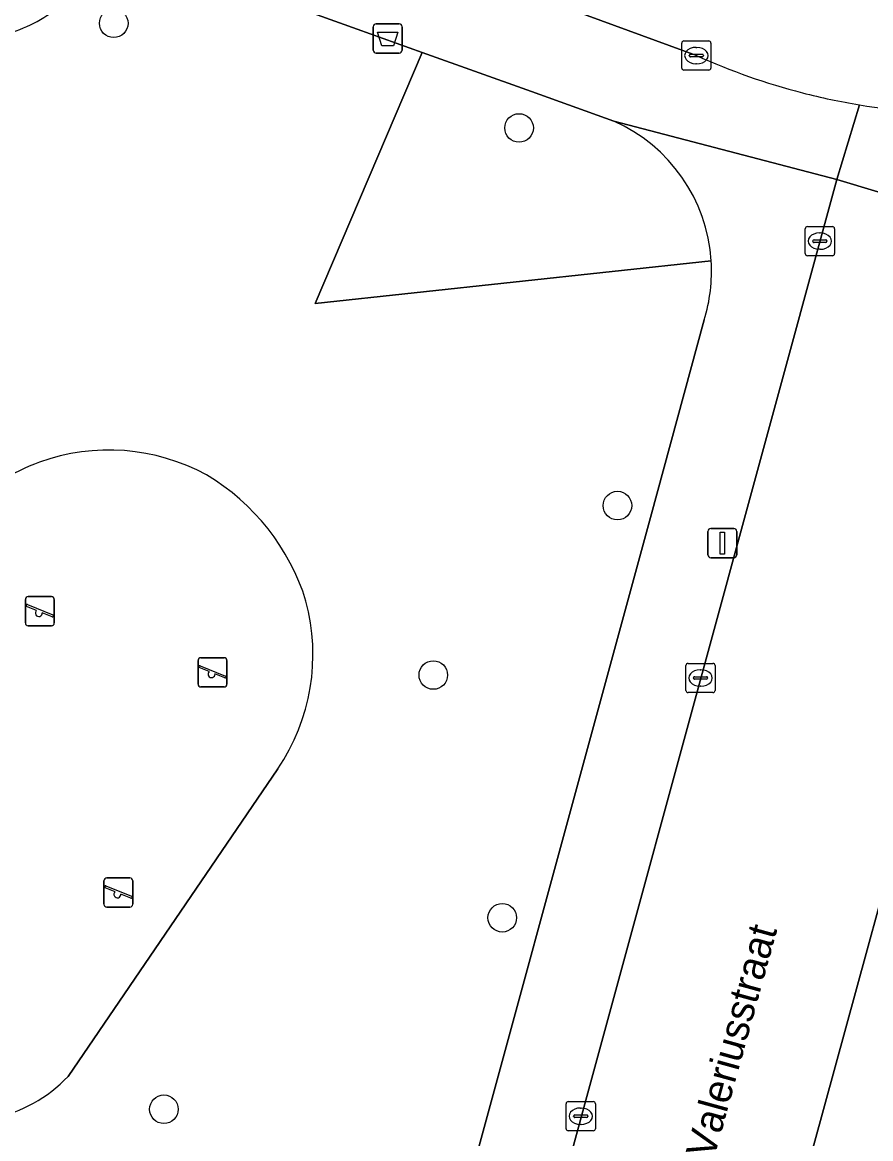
# Model space of a CAD drawing. Extents: x 159817 to 160765, y 380688 to 381638.
# Drawn here: x 160202.81 to 160231.84, y 381072.07 to 381110.28 of the extents above; entities that cross this region are included whole.
import ezdxf

# ---------------------------------------------------------------- set-up
doc = ezdxf.new("R2010")
doc.units = 0
for name, color, linetype in [('IMGEO_Afvalbak', 7, 'Continuous'), ('IMGEO_Boom', 7, 'Continuous'), ('IMGEO_Groenvoorziening', 7, 'Continuous'), ('IMGEO_Kolk', 7, 'Continuous'), ('IMGEO_Lichtmast', 7, 'Continuous'), ('IMGEO_Openbare_ruimte_label', 7, 'Continuous'), ('IMGEO_Rijbaan_lokaal_open', 7, 'Continuous'), ('IMGEO_Speelvoorziening', 7, 'Continuous'), ('IMGEO_Terreindeel_zand', 7, 'Continuous'), ('IMGEO_Voetpad_gesloten', 7, 'Continuous'), ('IMGEO_Voetpad_open', 7, 'Continuous')]:
    doc.layers.add(name, color=color, linetype=linetype)

msp = doc.modelspace()

# ---------------------------------------------------------------- linework, layer by layer
at = {"layer": 'IMGEO_Afvalbak'}
for p, q in [((160214.82, 381109.33), (160214.82, 381110.13)), ((160214.82, 381110.13), (160214.82, 381109.33)), ((160214.92, 381110.23), (160215.71, 381110.23)), ((160215.71, 381110.23), (160214.92, 381110.23)), ((160215.81, 381110.13), (160215.81, 381109.33)), ((160215.81, 381109.33), (160215.81, 381110.13)), ((160215.71, 381109.23), (160214.92, 381109.23)), ((160214.92, 381109.23), (160215.71, 381109.23))]:
    msp.add_line(p, q, dxfattribs=at)
msp.add_lwpolyline([(160214.963, 381109.944), (160215.667, 381109.944), (160215.518, 381109.474), (160215.112, 381109.474), (160214.963, 381109.944)], dxfattribs=at)
for centre, start, end in [((160214.92, 381110.13), 90, 180), ((160214.92, 381110.13), 90, 180), ((160215.71, 381110.13), 0, 90), ((160215.71, 381110.13), 360, 90), ((160214.92, 381109.33), 180, 270), ((160214.92, 381109.33), 180, 270), ((160215.71, 381109.33), 270, 0), ((160215.71, 381109.33), 270, 0)]:
    msp.add_arc(centre, 0.1, start, end, dxfattribs=at)
at = {"layer": 'IMGEO_Boom'}
for centre in [(160205.94, 381110.249), (160219.812, 381106.665), (160223.179, 381093.74), (160216.876, 381087.941), (160219.237, 381079.633), (160207.656, 381073.08)]:
    msp.add_circle(centre, 0.489, dxfattribs=at)
at = {"layer": 'IMGEO_Groenvoorziening'}
for points in [[(160226.385, 381102.121), (160212.833, 381100.654), (160216.496, 381109.253), (160214.276, 381110.049), (160210.605, 381111.365), (160205.856, 381113.067)], [(160223.055, 381106.902), (160220.242, 381107.91), (160216.496, 381109.253), (160212.833, 381100.654), (160226.385, 381102.121)], [(160213.558, 381053.667), (160215.021, 381059.123), (160215.448, 381060.732), (160216.362, 381064.174), (160224.306, 381093.334), (160226.147, 381100.093)], [(160211.557, 381084.736), (160204.377, 381074.205)]]:
    msp.add_lwpolyline(points, dxfattribs=at)
for centre, radius, start, end in [((160200.816, 381114.884), 5.209, 284.3451, 307.3017), ((160220.762, 381101.755), 5.635, 3.7255, 65.9895), ((160220.785, 381101.75), 5.612, 342.8249, 3.7882), ((160205.774, 381088.653), 6.988, 61.4007, 158.3644), ((160205.202, 381088.207), 7.659, 17.2021, 59.2447), ((160205.77, 381088.655), 6.989, 325.8907, 15.0681), ((160200.808, 381077.585), 4.915, 178.3529, 316.559)]:
    msp.add_arc(centre, radius, start, end, dxfattribs=at)
at = {"layer": 'IMGEO_Kolk'}
for p, q in [((160225.378, 381108.717), (160225.378, 381109.569)), ((160225.453, 381109.643), (160226.305, 381109.643)), ((160226.379, 381109.569), (160226.379, 381108.717)), ((160225.68, 381109.186), (160226.078, 381109.186)), ((160225.866, 381109.423), (160225.891, 381109.423)), ((160225.637, 381109.137), (160225.637, 381109.149)), ((160226.075, 381109.1), (160225.677, 381109.1)), ((160225.889, 381108.863), (160225.864, 381108.863)), ((160226.121, 381109.149), (160226.121, 381109.137)), ((160226.305, 381108.643), (160225.453, 381108.643)), ((160229.607, 381102.366), (160229.607, 381103.218)), ((160229.682, 381103.292), (160230.534, 381103.292)), ((160230.095, 381103.072), (160230.12, 381103.072)), ((160230.608, 381103.218), (160230.608, 381102.366)), ((160229.866, 381102.786), (160229.866, 381102.798)), ((160230.304, 381102.749), (160229.906, 381102.749)), ((160229.909, 381102.835), (160230.307, 381102.835)), ((160230.35, 381102.798), (160230.35, 381102.786)), ((160230.118, 381102.512), (160230.093, 381102.512)), ((160230.534, 381102.292), (160229.682, 381102.292)), ((160225.521, 381087.415), (160225.521, 381088.267)), ((160225.596, 381088.341), (160226.448, 381088.341)), ((160226.522, 381088.267), (160226.522, 381087.415)), ((160225.78, 381087.835), (160225.78, 381087.847)), ((160226.218, 381087.798), (160225.82, 381087.798)), ((160225.823, 381087.884), (160226.221, 381087.884)), ((160226.009, 381088.121), (160226.034, 381088.121)), ((160226.264, 381087.847), (160226.264, 381087.835)), ((160226.032, 381087.561), (160226.007, 381087.561)), ((160226.448, 381087.341), (160225.596, 381087.341)), ((160221.421, 381072.415), (160221.421, 381073.267)), ((160221.496, 381073.341), (160222.348, 381073.341)), ((160222.422, 381073.267), (160222.422, 381072.415)), ((160221.723, 381072.884), (160222.121, 381072.884)), ((160221.909, 381073.121), (160221.934, 381073.121)), ((160221.68, 381072.835), (160221.68, 381072.847)), ((160222.118, 381072.798), (160221.72, 381072.798)), ((160221.932, 381072.561), (160221.907, 381072.561)), ((160222.164, 381072.847), (160222.164, 381072.835)), ((160222.348, 381072.341), (160221.496, 381072.341))]:
    msp.add_line(p, q, dxfattribs=at)
for points in [[(160225.378, 381108.717), (160225.378, 381109.569)], [(160225.453, 381109.643), (160226.305, 381109.643)], [(160226.379, 381109.569), (160226.379, 381108.717)], [(160226.305, 381108.643), (160225.453, 381108.643)], [(160229.607, 381102.366), (160229.607, 381103.218)], [(160229.682, 381103.292), (160230.534, 381103.292)], [(160230.608, 381103.218), (160230.608, 381102.366)], [(160230.534, 381102.292), (160229.682, 381102.292)], [(160225.521, 381087.415), (160225.521, 381088.267)], [(160225.596, 381088.341), (160226.448, 381088.341)], [(160226.522, 381088.267), (160226.522, 381087.415)], [(160226.448, 381087.341), (160225.596, 381087.341)], [(160221.421, 381072.415), (160221.421, 381073.267)], [(160221.496, 381073.341), (160222.348, 381073.341)], [(160222.422, 381073.267), (160222.422, 381072.415)], [(160222.348, 381072.341), (160221.496, 381072.341)]]:
    msp.add_lwpolyline(points, dxfattribs=at)
for centre, radius, start, end in [((160225.455, 381109.567), 0.0765, 91.552, 178.448), ((160225.455, 381109.567), 0.0765, 91.552, 178.448), ((160226.303, 381109.567), 0.0765, 1.552, 88.448), ((160226.303, 381109.567), 0.0765, 1.552, 88.448), ((160225.677, 381109.146), 0.0403, 85.8775, 175.7526), ((160226.082, 381109.148), 0.0386, 1.7309, 96.639), ((160225.674, 381109.136), 0.0366, 178.938, 274.7102), ((160226.078, 381109.143), 0.043, 264.8664, 352.4533), ((160225.455, 381108.719), 0.0765, 181.552, 268.448), ((160225.455, 381108.719), 0.0765, 181.552, 268.448), ((160226.303, 381108.719), 0.0765, 271.552, 358.448), ((160226.303, 381108.719), 0.0765, 271.552, 358.448), ((160229.684, 381103.216), 0.0765, 91.552, 178.448), ((160229.684, 381103.216), 0.0765, 91.552, 178.448), ((160230.532, 381103.216), 0.0765, 1.552, 88.448), ((160230.532, 381103.216), 0.0765, 1.552, 88.448), ((160229.906, 381102.795), 0.0403, 85.8775, 175.7526), ((160229.903, 381102.785), 0.0366, 178.938, 274.7102), ((160230.307, 381102.792), 0.043, 264.8664, 352.4533), ((160230.311, 381102.797), 0.0386, 1.7309, 96.639), ((160229.684, 381102.368), 0.0765, 181.552, 268.448), ((160229.684, 381102.368), 0.0765, 181.552, 268.448), ((160230.532, 381102.368), 0.0765, 271.552, 358.448), ((160230.532, 381102.368), 0.0765, 271.552, 358.448), ((160225.598, 381088.265), 0.0765, 91.552, 178.448), ((160225.598, 381088.265), 0.0765, 91.552, 178.448), ((160226.446, 381088.265), 0.0765, 1.552, 88.448), ((160226.446, 381088.265), 0.0765, 1.552, 88.448), ((160225.82, 381087.844), 0.0403, 85.8775, 175.7526), ((160225.817, 381087.834), 0.0366, 178.938, 274.7102), ((160226.221, 381087.841), 0.043, 264.8664, 352.4533), ((160226.225, 381087.846), 0.0386, 1.7309, 96.639), ((160225.598, 381087.417), 0.0765, 181.552, 268.448), ((160225.598, 381087.417), 0.0765, 181.552, 268.448), ((160226.446, 381087.417), 0.0765, 271.552, 358.448), ((160226.446, 381087.417), 0.0765, 271.552, 358.448), ((160221.498, 381073.265), 0.0765, 91.552, 178.448), ((160221.498, 381073.265), 0.0765, 91.552, 178.448), ((160222.346, 381073.265), 0.0765, 1.552, 88.448), ((160222.346, 381073.265), 0.0765, 1.552, 88.448), ((160221.72, 381072.844), 0.0403, 85.8775, 175.7526), ((160222.125, 381072.846), 0.0386, 1.7309, 96.639), ((160221.717, 381072.834), 0.0366, 178.938, 274.7102), ((160222.121, 381072.841), 0.043, 264.8664, 352.4533), ((160221.498, 381072.417), 0.0765, 181.552, 268.448), ((160221.498, 381072.417), 0.0765, 181.552, 268.448), ((160222.346, 381072.417), 0.0765, 271.552, 358.448), ((160222.346, 381072.417), 0.0765, 271.552, 358.448)]:
    msp.add_arc(centre, radius, start, end, dxfattribs=at)
for centre, major_axis, ratio, start_param, end_param in [((160225.865, 381109.143), (-0.387, 0.002), 0.722429, 4.712389, 7.853982), ((160225.89, 381109.143), (-0.39, 0.002), 0.717154, 1.570796, 4.712389), ((160230.094, 381102.792), (-0.387, 0.002), 0.722429, 4.712389, 7.853982), ((160230.119, 381102.792), (-0.39, 0.002), 0.717154, 1.570796, 4.712389), ((160226.008, 381087.841), (-0.387, 0.002), 0.722429, 4.712389, 7.853982), ((160226.033, 381087.841), (-0.39, 0.002), 0.717154, 1.570796, 4.712389), ((160221.908, 381072.841), (-0.387, 0.002), 0.722429, 4.712389, 7.853982), ((160221.933, 381072.841), (-0.39, 0.002), 0.717154, 1.570796, 4.712389)]:
    msp.add_ellipse(centre, major_axis=major_axis, ratio=ratio, start_param=start_param, end_param=end_param, dxfattribs=at)
at = {"layer": 'IMGEO_Lichtmast'}
for p, q in [((160226.272, 381092.058), (160226.272, 381092.858)), ((160226.272, 381092.858), (160226.272, 381092.058)), ((160226.372, 381092.958), (160227.162, 381092.958)), ((160227.162, 381092.958), (160226.372, 381092.958)), ((160227.262, 381092.858), (160227.262, 381092.058)), ((160227.262, 381092.058), (160227.262, 381092.858)), ((160227.162, 381091.958), (160226.372, 381091.958)), ((160226.372, 381091.958), (160227.162, 381091.958))]:
    msp.add_line(p, q, dxfattribs=at)
msp.add_lwpolyline([(160226.692, 381092.833), (160226.842, 381092.833), (160226.842, 381092.083), (160226.692, 381092.083), (160226.692, 381092.833)], dxfattribs=at)
for centre, start, end in [((160226.372, 381092.858), 90, 180), ((160226.372, 381092.858), 90, 180), ((160227.162, 381092.858), 0, 90), ((160227.162, 381092.858), 360, 90), ((160226.372, 381092.058), 180, 270), ((160226.372, 381092.058), 180, 270), ((160227.162, 381092.058), 270, 0), ((160227.162, 381092.058), 270, 0)]:
    msp.add_arc(centre, 0.1, start, end, dxfattribs=at)
at = {"layer": 'IMGEO_Rijbaan_lokaal_open'}
for points in [[(160229.021, 381116.851), (160206.429, 381122.614), (160205.8, 381122.85), (160203.779, 381117.171), (160213.723, 381113.606), (160225.883, 381109.143)], [(160236.643, 381103.107), (160230.685, 381104.905), (160218.243, 381059.24), (160217.276, 381055.537), (160216.513, 381052.865), (160215.336, 381048.742), (160221.224, 381046.98), (160221.353, 381047.339)], [(160223.795, 381049.526), (160224.144, 381050.794), (160224.827, 381053.278), (160226.212, 381058.385), (160237.63, 381100.145)]]:
    msp.add_lwpolyline(points, dxfattribs=at)
for centre, radius, start, end in [((160235.183, 381129.816), 22.669, 245.7782, 255.5038), ((160235.139, 381129.622), 22.47, 255.4902, 260.5695), ((160235.166, 381129.746), 22.597, 260.5531, 281.7618)]:
    msp.add_arc(centre, radius, start, end, dxfattribs=at)
at = {"layer": 'IMGEO_Speelvoorziening'}
for p, q in [((160202.914, 381089.725), (160202.914, 381090.525)), ((160202.914, 381090.525), (160202.914, 381089.725)), ((160203.014, 381090.625), (160203.804, 381090.625)), ((160203.804, 381090.625), (160203.014, 381090.625)), ((160203.904, 381090.525), (160203.904, 381089.725)), ((160203.904, 381089.725), (160203.904, 381090.525)), ((160203.297, 381090.153), (160202.958, 381090.29)), ((160202.983, 381090.35), (160203.859, 381089.997)), ((160203.835, 381089.937), (160203.495, 381090.074)), ((160203.804, 381089.625), (160203.014, 381089.625)), ((160203.014, 381089.625), (160203.804, 381089.625)), ((160208.824, 381087.633), (160208.824, 381088.433)), ((160208.824, 381088.433), (160208.824, 381087.633)), ((160209.207, 381088.061), (160208.868, 381088.198)), ((160208.893, 381088.258), (160209.769, 381087.905)), ((160208.924, 381088.533), (160209.714, 381088.533)), ((160209.714, 381088.533), (160208.924, 381088.533)), ((160209.814, 381088.433), (160209.814, 381087.633)), ((160209.814, 381087.633), (160209.814, 381088.433)), ((160209.745, 381087.845), (160209.405, 381087.982)), ((160209.714, 381087.533), (160208.924, 381087.533)), ((160208.924, 381087.533), (160209.714, 381087.533)), ((160205.703, 381080.997), (160206.493, 381080.997)), ((160206.493, 381080.997), (160205.703, 381080.997)), ((160205.603, 381080.097), (160205.603, 381080.897)), ((160205.603, 381080.897), (160205.603, 381080.097)), ((160205.986, 381080.525), (160205.647, 381080.662)), ((160205.672, 381080.722), (160206.548, 381080.369)), ((160206.593, 381080.897), (160206.593, 381080.097)), ((160206.593, 381080.097), (160206.593, 381080.897)), ((160206.524, 381080.309), (160206.184, 381080.446)), ((160206.493, 381079.997), (160205.703, 381079.997)), ((160205.703, 381079.997), (160206.493, 381079.997))]:
    msp.add_line(p, q, dxfattribs=at)
for centre, radius, start, end in [((160203.014, 381090.525), 0.1, 90, 180), ((160203.014, 381090.525), 0.1, 90, 180), ((160203.804, 381090.525), 0.1, 0, 90), ((160203.804, 381090.525), 0.1, 360, 90), ((160202.971, 381090.32), 0.0327, 68.078, 248.078), ((160203.376, 381090.063), 0.12, 130.9928, 5.1632), ((160203.014, 381089.725), 0.1, 180, 270), ((160203.014, 381089.725), 0.1, 180, 270), ((160203.804, 381089.725), 0.1, 270, 0), ((160203.804, 381089.725), 0.1, 270, 0), ((160203.847, 381089.967), 0.0327, 248.078, 68.078), ((160208.924, 381088.433), 0.1, 90, 180), ((160208.924, 381088.433), 0.1, 90, 180), ((160208.881, 381088.228), 0.0327, 68.078, 248.078), ((160209.714, 381088.433), 0.1, 0, 90), ((160209.714, 381088.433), 0.1, 360, 90), ((160209.286, 381087.971), 0.12, 130.9928, 5.1632), ((160209.757, 381087.875), 0.0327, 248.078, 68.078), ((160208.924, 381087.633), 0.1, 180, 270), ((160208.924, 381087.633), 0.1, 180, 270), ((160209.714, 381087.633), 0.1, 270, 0), ((160209.714, 381087.633), 0.1, 270, 0), ((160205.703, 381080.897), 0.1, 90, 180), ((160205.703, 381080.897), 0.1, 90, 180), ((160206.493, 381080.897), 0.1, 0, 90), ((160206.493, 381080.897), 0.1, 360, 90), ((160205.66, 381080.692), 0.0327, 68.078, 248.078), ((160206.065, 381080.435), 0.12, 130.9928, 5.1632), ((160206.536, 381080.339), 0.0327, 248.078, 68.078), ((160205.703, 381080.097), 0.1, 180, 270), ((160205.703, 381080.097), 0.1, 180, 270), ((160206.493, 381080.097), 0.1, 270, 0), ((160206.493, 381080.097), 0.1, 270, 0)]:
    msp.add_arc(centre, radius, start, end, dxfattribs=at)
at = {"layer": 'IMGEO_Terreindeel_zand'}
msp.add_lwpolyline([(160204.377, 381074.205), (160211.557, 381084.736)], dxfattribs=at)
for centre, radius, start, end in [((160205.774, 381088.653), 6.988, 61.4007, 158.3644), ((160205.202, 381088.207), 7.659, 17.2021, 59.2447), ((160205.77, 381088.655), 6.989, 325.8907, 15.0681), ((160200.808, 381077.585), 4.915, 178.3529, 316.559)]:
    msp.add_arc(centre, radius, start, end, dxfattribs=at)
at = {"layer": 'IMGEO_Voetpad_gesloten'}
msp.add_arc((160200.816, 381114.884), 5.209, 284.3451, 307.3017, dxfattribs=at)
at = {"layer": 'IMGEO_Voetpad_open'}
for points in [[(160225.883, 381109.143), (160213.723, 381113.606), (160203.779, 381117.171), (160186.491, 381123.368)], [(160210.605, 381111.365), (160214.276, 381110.049), (160216.496, 381109.253), (160220.242, 381107.91), (160223.055, 381106.902), (160230.685, 381104.905), (160231.457, 381107.456)], [(160231.457, 381107.456), (160230.685, 381104.905), (160236.643, 381103.107)], [(160230.685, 381104.905), (160223.055, 381106.902)], [(160226.147, 381100.093), (160224.306, 381093.334), (160216.362, 381064.174), (160215.448, 381060.732), (160215.021, 381059.123), (160213.558, 381053.667), (160216.513, 381052.865), (160217.276, 381055.537), (160218.243, 381059.24), (160230.685, 381104.905)], [(160237.63, 381100.145), (160226.212, 381058.385), (160224.827, 381053.278), (160224.144, 381050.794), (160229.395, 381049.375), (160243.082, 381099.217)]]:
    msp.add_lwpolyline(points, dxfattribs=at)
for centre, radius, start, end in [((160235.183, 381129.816), 22.669, 245.7782, 255.5038), ((160235.139, 381129.622), 22.47, 255.4902, 260.5695), ((160235.166, 381129.746), 22.597, 260.5531, 281.7618), ((160220.762, 381101.755), 5.635, 3.7255, 65.9895), ((160220.785, 381101.75), 5.612, 342.8249, 3.7882)]:
    msp.add_arc(centre, radius, start, end, dxfattribs=at)

# ---------------------------------------------------------------- texts
at = {"layer": 'IMGEO_Openbare_ruimte_label'}
msp.add_text('Valeriusstraat', height=1, rotation=74.574, dxfattribs=at).set_placement((160226.475, 381071.348))

doc.saveas('drawing.dxf')
